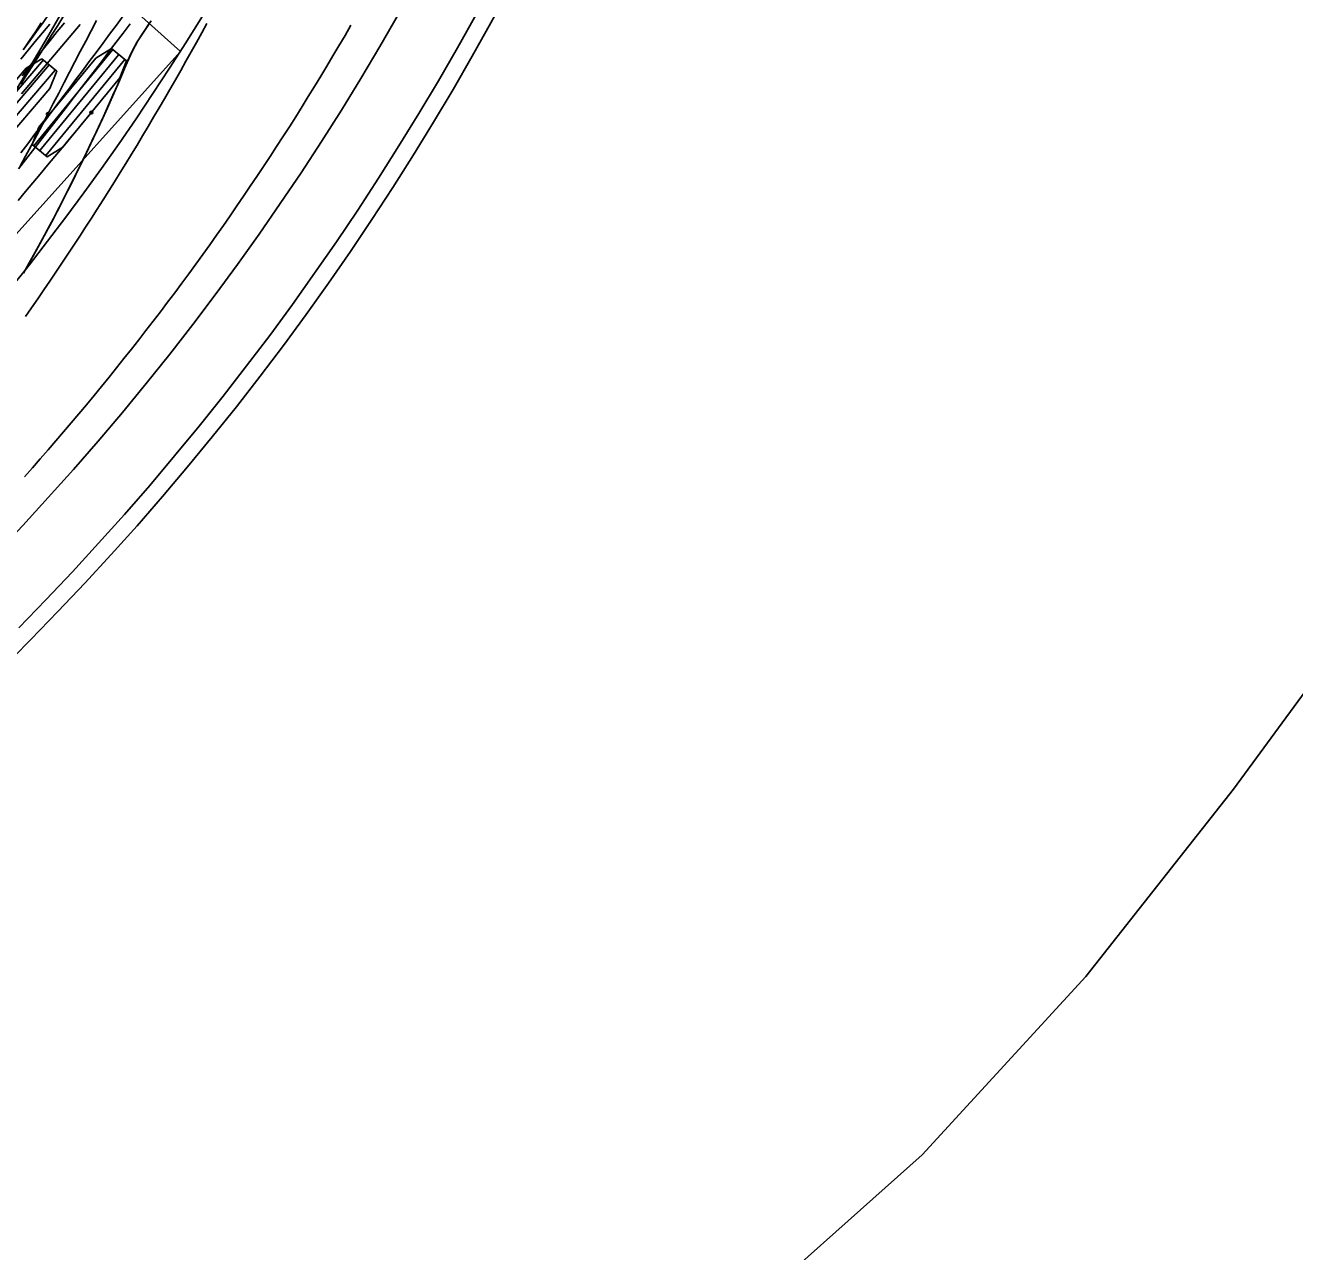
# Model space of a CAD drawing. Extents: x -14 to 1565148, y -25 to 642856.
# Drawn here: x 1564893.55 to 1564930.94, y 636409.12 to 636445.25 of the extents above; entities that cross this region are included whole.
import ezdxf

# ---------------------------------------------------------------- set-up
doc = ezdxf.new("R2010")
doc.units = 0
for name, color, linetype in [('DR_P_Headwall', 7, 'Continuous'), ('GE_P_Driveway_CL', 7, 'Continuous'), ('GE_X_Alignment', 7, 'Continuous'), ('MT_P_Drums', 7, 'Continuous'), ('PM_P_Edge_Line', 7, 'Continuous'), ('PV_P_EOP', 7, 'Continuous'), ('PV_P_Saw_Cut_Line', 7, 'Continuous'), ('PV_X_EOP', 7, 'Continuous'), ('SC_Scratch2', 7, 'Continuous'), ('TR_Turning_Path23', 7, 'Continuous'), ('TR_Turning_Path25', 7, 'Continuous'), ('TR_Turning_Path27', 7, 'Continuous'), ('TR_Turning_Path28', 7, 'Continuous'), ('TR_Turning_Path28 - Copy-1', 7, 'Continuous')]:
    doc.layers.add(name, color=color, linetype=linetype)

msp = doc.modelspace()

# ---------------------------------------------------------------- linework, layer by layer
at = {"layer": 'DR_P_Headwall'}
for points in [[(1564897.223, 636445.339), (1564897.034, 636445.057), (1564896.848, 636444.772), (1564896.685, 636444.472), (1564896.545, 636444.155), (1564896.41, 636443.835), (1564896.272, 636443.515), (1564896.133, 636443.197), (1564895.993, 636442.88), (1564895.85, 636442.564), (1564895.706, 636442.25), (1564895.56, 636441.936), (1564895.412, 636441.623), (1564895.262, 636441.312), (1564895.111, 636441.001), (1564894.957, 636440.692), (1564894.802, 636440.383), (1564894.646, 636440.076), (1564894.487, 636439.77), (1564894.327, 636439.464), (1564894.164, 636439.16), (1564894, 636438.857), (1564893.835, 636438.554), (1564893.667, 636438.253), (1564893.497, 636437.952)], [(1564897.253, 636445.384), (1564897.057, 636445.092), (1564896.866, 636444.796), (1564896.694, 636444.486), (1564896.546, 636444.158), (1564896.405, 636443.824), (1564896.261, 636443.49), (1564896.116, 636443.158), (1564895.968, 636442.826), (1564895.819, 636442.495), (1564895.667, 636442.165), (1564895.513, 636441.836), (1564895.357, 636441.508), (1564895.199, 636441.181), (1564895.039, 636440.855), (1564894.876, 636440.53), (1564894.712, 636440.206), (1564894.546, 636439.883), (1564894.378, 636439.561), (1564894.207, 636439.24), (1564894.035, 636438.921), (1564893.861, 636438.602), (1564893.685, 636438.284), (1564893.507, 636437.968)]]:
    msp.add_lwpolyline(points, dxfattribs=at)
msp.add_arc((1564621.877, 636629.939), 327.889, 325.51254, 333.71205, dxfattribs=at)
at = {"layer": 'GE_P_Driveway_CL'}
for start, end in [(360, 269.30622), (360, 269.30622), (269.30622, 360), (269.30622, 360)]:
    msp.add_arc((1564834.986, 636485.101), 60.333, start, end, dxfattribs=at)
at = {"layer": 'GE_X_Alignment'}
msp.add_circle((1564834.986, 636485.101), 60.25, dxfattribs=at)
at = {"layer": 'MT_P_Drums'}
for points in [[(1564893.487, 636444.53), (1564893.682, 636444.799), (1564893.876, 636445.069), (1564894.071, 636445.339), (1564894.266, 636445.608), (1564894.46, 636445.878), (1564894.655, 636446.147), (1564894.85, 636446.417), (1564895.044, 636446.686), (1564895.239, 636446.956), (1564895.433, 636447.225), (1564895.627, 636447.495), (1564895.822, 636447.764), (1564896.016, 636448.034), (1564896.21, 636448.303), (1564896.405, 636448.573), (1564896.599, 636448.842), (1564896.793, 636449.112), (1564896.988, 636449.381), (1564897.182, 636449.651), (1564897.376, 636449.92), (1564897.57, 636450.19), (1564897.764, 636450.459), (1564897.959, 636450.728)], [(1564893.415, 636443.517), (1564893.598, 636443.804), (1564893.781, 636444.093), (1564893.964, 636444.381), (1564894.145, 636444.67), (1564894.326, 636444.959), (1564894.507, 636445.249), (1564894.686, 636445.539)]]:
    msp.add_lwpolyline(points, dxfattribs=at)
msp.add_arc((1564759.571, 636529.056), 155.603, 320.97127, 331.1899, dxfattribs=at)
at = {"layer": 'PM_P_Edge_Line'}
msp.add_lwpolyline([(1564898.9, 636445.31), (1564898.747, 636445.031), (1564898.593, 636444.752), (1564898.439, 636444.473), (1564898.283, 636444.196), (1564898.127, 636443.919), (1564897.97, 636443.643), (1564897.811, 636443.367), (1564897.652, 636443.092), (1564897.492, 636442.818), (1564897.331, 636442.544), (1564897.17, 636442.271), (1564897.007, 636441.999), (1564896.843, 636441.727), (1564896.678, 636441.455), (1564896.513, 636441.185), (1564896.346, 636440.915), (1564896.179, 636440.645), (1564896.01, 636440.376), (1564895.841, 636440.108), (1564895.67, 636439.84), (1564895.499, 636439.573), (1564895.327, 636439.307), (1564895.153, 636439.04), (1564894.979, 636438.775), (1564894.804, 636438.51), (1564894.628, 636438.246), (1564894.451, 636437.982), (1564894.273, 636437.719), (1564894.094, 636437.456), (1564893.914, 636437.194), (1564893.733, 636436.933), (1564893.551, 636436.672)], dxfattribs=at)
msp.add_arc((1564819.469, 636488.511), 86.526, 314.40278, 343.10095, dxfattribs=at)
at = {"layer": 'PV_P_EOP'}
msp.add_line((1564893.711, 636427.155), (1564882.931, 636416.23), dxfattribs=at)
for radius in [62, 60.333, 60.25]:
    msp.add_circle((1564834.986, 636485.101), radius, dxfattribs=at)
for radius in [82, 82.5]:
    msp.add_arc((1564834.986, 636485.101), radius, 315.38222, 5.72699, dxfattribs=at)
at = {"layer": 'PV_P_Saw_Cut_Line'}
for p, q in [((1564898.12, 636444.482), (1564892.17, 636449.83)), ((1564896.131, 636444.537), (1564893.798, 636441.708)), ((1564893.106, 636438.904), (1564898.12, 636444.482)), ((1564896.308, 636444.392), (1564893.975, 636441.563)), ((1564896.485, 636444.246), (1564894.152, 636441.417))]:
    msp.add_line(p, q, dxfattribs=at)
msp.add_lwpolyline([(1564896.087, 636444.573), (1564896.528, 636444.21), (1564896.335, 636443.704), (1564894.655, 636441.667), (1564894.196, 636441.381), (1564893.754, 636441.745), (1564893.948, 636442.25), (1564895.628, 636444.287)], close=True, dxfattribs=at)
msp.add_lwpolyline([(1564893.338, 636440.096), (1564893.555, 636440.354), (1564893.772, 636440.612), (1564893.988, 636440.87), (1564894.204, 636441.129), (1564894.42, 636441.388), (1564894.635, 636441.647), (1564894.851, 636441.906), (1564895.066, 636442.166), (1564895.28, 636442.426), (1564895.495, 636442.685)], dxfattribs=at)
msp.add_circle((1564895.495, 636442.685), 0.0417, dxfattribs=at)
at = {"layer": 'PV_X_EOP'}
msp.add_arc((1564834.986, 636485.101), 80, 315.38222, 5.72699, dxfattribs=at)
at = {"layer": 'SC_Scratch2'}
msp.add_lwpolyline([(1564914.071, 636406.71), (1564919.967, 636411.976), (1564924.798, 636417.229), (1564929.143, 636422.75), (1564933.368, 636428.5), (1564936.964, 636434.733), (1564939.12, 636439.051), (1564940.16, 636441.263), (1564941.755, 636445.701), (1564942.513, 636448.075), (1564943.828, 636452.244), (1564945.435, 636458.748), (1564947.271, 636465.184), (1564948.87, 636471.948), (1564949.974, 636478.796), (1564950.924, 636485.826)], dxfattribs=at)
at = {"layer": 'TR_Turning_Path23'}
for p, q in [((1564894.083, 636444.234), (1564891.697, 636441.45)), ((1564894.257, 636444.085), (1564891.871, 636441.301)), ((1564894.431, 636443.936), (1564892.045, 636441.152))]:
    msp.add_line(p, q, dxfattribs=at)
msp.add_lwpolyline([(1564893.434, 636443.238), (1564893.652, 636443.493), (1564893.869, 636443.748), (1564894.086, 636444.003), (1564894.304, 636444.259), (1564894.52, 636444.514), (1564894.737, 636444.77), (1564894.954, 636445.026), (1564895.17, 636445.282)], dxfattribs=at)
msp.add_lwpolyline([(1564894.04, 636444.271), (1564894.475, 636443.899), (1564894.271, 636443.397), (1564892.553, 636441.393), (1564892.088, 636441.115), (1564891.654, 636441.487), (1564891.857, 636441.989), (1564893.575, 636443.994)], close=True, dxfattribs=at)
msp.add_arc((1564525.59, 636757.456), 480.53, 316.0494, 321.13184, dxfattribs=at)
at = {"layer": 'TR_Turning_Path25'}
for points in [[(1564893.419, 636441.498), (1564893.621, 636441.766), (1564893.823, 636442.034), (1564894.025, 636442.302), (1564894.227, 636442.57), (1564894.429, 636442.839), (1564894.63, 636443.107), (1564894.831, 636443.376), (1564895.032, 636443.645), (1564895.233, 636443.914), (1564895.433, 636444.184), (1564895.633, 636444.453), (1564895.833, 636444.723), (1564896.033, 636444.993), (1564896.232, 636445.263), (1564896.432, 636445.533), (1564896.631, 636445.804), (1564896.83, 636446.074), (1564897.028, 636446.345), (1564897.226, 636446.616)], [(1564893.35, 636441.023), (1564893.558, 636441.288), (1564893.765, 636441.554), (1564893.971, 636441.82), (1564894.178, 636442.086), (1564894.384, 636442.352), (1564894.59, 636442.618), (1564894.796, 636442.885), (1564895.001, 636443.152), (1564895.206, 636443.419), (1564895.411, 636443.686), (1564895.616, 636443.954), (1564895.82, 636444.221), (1564896.024, 636444.489), (1564896.228, 636444.757), (1564896.431, 636445.026), (1564896.635, 636445.294)]]:
    msp.add_lwpolyline(points, dxfattribs=at)
msp.add_arc((1564634.809, 636643.222), 324.972, 316.17032, 330.27877, dxfattribs=at)
at = {"layer": 'TR_Turning_Path27'}
for points in [[(1564893.415, 636444.26), (1564893.629, 636444.518), (1564893.842, 636444.776), (1564894.056, 636445.034), (1564894.269, 636445.292)], [(1564893.453, 636443.766), (1564893.661, 636444.026), (1564893.869, 636444.287), (1564894.077, 636444.547), (1564894.285, 636444.808), (1564894.493, 636445.068), (1564894.701, 636445.329)]]:
    msp.add_lwpolyline(points, dxfattribs=at)
msp.add_arc((1564317.874, 636921.747), 743.825, 317.658922, 322.32653, dxfattribs=at)
at = {"layer": 'TR_Turning_Path28'}
for points in [[(1564894.214, 636442.639), (1564894.374, 636442.95), (1564894.533, 636443.258), (1564894.691, 636443.565), (1564894.85, 636443.873), (1564895.009, 636444.179), (1564895.169, 636444.485), (1564895.328, 636444.791), (1564895.488, 636445.096), (1564895.649, 636445.4)], [(1564893.392, 636441.086), (1564893.56, 636441.395), (1564893.726, 636441.705), (1564893.891, 636442.016), (1564894.054, 636442.328), (1564894.215, 636442.641)]]:
    msp.add_lwpolyline(points, dxfattribs=at)
for centre in [(1564894.214, 636442.639), (1564894.215, 636442.641)]:
    msp.add_circle(centre, 0.0417, dxfattribs=at)
at = {"layer": 'TR_Turning_Path28 - Copy-1'}
for points in [[(1564893.492, 636444.541), (1564893.67, 636444.802), (1564893.846, 636445.065), (1564894.021, 636445.328)], [(1564893.529, 636431.954), (1564893.762, 636432.215), (1564893.992, 636432.478), (1564894.222, 636432.742), (1564894.451, 636433.007), (1564894.679, 636433.272), (1564894.905, 636433.539), (1564895.13, 636433.807), (1564895.354, 636434.076), (1564895.577, 636434.345), (1564895.799, 636434.616), (1564896.019, 636434.887), (1564896.239, 636435.16), (1564896.457, 636435.433), (1564896.674, 636435.708), (1564896.89, 636435.983), (1564897.104, 636436.259), (1564897.318, 636436.536), (1564897.53, 636436.815), (1564897.741, 636437.094), (1564897.951, 636437.374), (1564898.159, 636437.654), (1564898.367, 636437.936), (1564898.573, 636438.219), (1564898.778, 636438.502), (1564898.982, 636438.787), (1564899.184, 636439.072), (1564899.385, 636439.358), (1564899.585, 636439.645), (1564899.784, 636439.933), (1564899.981, 636440.222), (1564900.178, 636440.512), (1564900.373, 636440.802), (1564900.566, 636441.093), (1564900.759, 636441.386), (1564900.95, 636441.679), (1564901.14, 636441.972), (1564901.328, 636442.267), (1564901.516, 636442.562), (1564901.702, 636442.859), (1564901.887, 636443.156), (1564902.07, 636443.454), (1564902.252, 636443.752), (1564902.433, 636444.052), (1564902.613, 636444.352), (1564902.791, 636444.653), (1564902.968, 636444.955), (1564903.144, 636445.257)]]:
    msp.add_lwpolyline(points, dxfattribs=at)
msp.add_arc((1564833.218, 636485.668), 76.862, 280.40777, 7.27378, dxfattribs=at)

doc.saveas('drawing.dxf')
